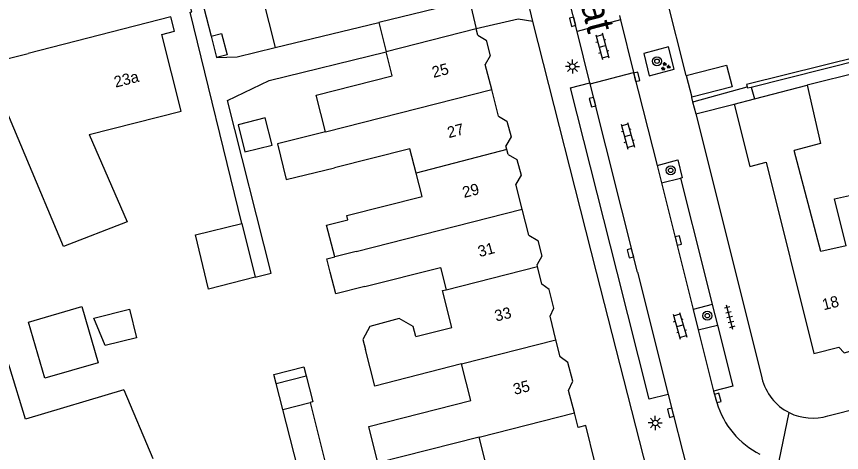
# Model space of a CAD drawing. Extents: x 132998 to 136004, y 396998 to 398512.
# Drawn here: x 133808.4 to 133882, y 397483.9 to 397522.8 of the extents above; entities that cross this region are included whole.
import ezdxf

# ---------------------------------------------------------------- set-up
doc = ezdxf.new("R2010")
doc.units = 0
for name, color, linetype in [('gg-afsc-erfafscheiding', 7, 'Continuous'), ('gg-afsc-hekwerk', 7, 'Continuous'), ('gg-afsc-muur', 7, 'Continuous'), ('gg-anno-huisnummerreeks BGT', 7, 'Continuous'), ('gg-anno-openbare ruimte label', 7, 'Continuous'), ('gg-bbg-bijgebouw', 7, 'Continuous'), ('gg-bbg-gedigitaliseerde bebouwing', 7, 'Continuous'), ('gg-bbg-gedigitaliseerde bebouwing onder overbouw', 7, 'Continuous'), ('gg-bbg-gedigitaliseerde bijgebouw', 7, 'Continuous'), ('gg-bbg-gedigitaliseerde overbouw', 7, 'Continuous'), ('gg-bbg-hoofdgebouw', 7, 'Continuous'), ('gg-bbg-luifel en loopbrug', 7, 'Continuous'), ('gg-bbg-pand overbouw', 7, 'Continuous'), ('gg-bbg-tussenscheiding', 7, 'Continuous'), ('gg-knt-verharding', 7, 'Continuous'), ('gg-knt-verharding nz', 7, 'Continuous'), ('gt-grn-weggrens', 7, 'Continuous'), ('gt-symb-boom', 7, 'Continuous'), ('gt-symb-groenvak', 7, 'Continuous'), ('gt-symb-klinker verharding', 7, 'Continuous'), ('gt-symb-kolk', 7, 'Continuous'), ('gt-symb-lichtmast', 7, 'Continuous'), ('gt-symb-tegel verharding', 7, 'Continuous')]:
    doc.layers.add(name, color=color, linetype=linetype)

# ---------------------------------------------------------------- blocks, each defined once
blk = doc.blocks.new('gt0-BOOM')
at = {"layer": 'gt-symb-boom'}
for radius in [0.4, 0.2]:
    blk.add_circle((0, 0), radius, dxfattribs=at)
blk = doc.blocks.new('gt0-TEG1')
at = {"layer": 'gt-symb-tegel verharding'}
for p, q in [((-1.125, 0), (1.125, 0)), ((-0.9, -0.25), (-0.9, 0.25)), ((-0.45, -0.25), (-0.45, 0.25)), ((0, -0.25), (0, 0.25)), ((0.45, -0.25), (0.45, 0.25)), ((0.9, -0.25), (0.9, 0.25))]:
    blk.add_line(p, q, dxfattribs=at)
blk = doc.blocks.new('gt0-GRVAK')
at = {"layer": 'gt-symb-groenvak'}
for p, q in [((-0.11, 0.189), (-0.228, 0.24)), ((-0.182, 0.153), (0.088, 0.153)), ((-0.091, 0.211), (-0.156, 0.322)), ((-0.047, 0.214), (-0.047, 0.393)), ((-0.004, 0.211), (0.061, 0.322)), ((0.015, 0.189), (0.133, 0.24)), ((0.262, -0.052), (0.197, 0.059)), ((0.305, -0.049), (0.305, 0.13)), ((0.349, -0.052), (0.414, 0.059)), ((-0.245, -0.228), (-0.363, -0.177)), ((-0.318, -0.264), (-0.047, -0.264)), ((-0.226, -0.206), (-0.291, -0.095)), ((-0.183, -0.203), (-0.183, -0.024)), ((-0.139, -0.206), (-0.074, -0.095)), ((-0.12, -0.228), (-0.002, -0.177)), ((0.243, -0.074), (0.125, -0.023)), ((0.17, -0.11), (0.441, -0.11)), ((0.368, -0.074), (0.486, -0.023))]:
    blk.add_line(p, q, dxfattribs=at)
blk = doc.blocks.new('gt0-KOLK')
at = {"layer": 'gt-symb-kolk'}
blk.add_lwpolyline([(0, 0), (0.375, 0), (0.375, 0.4), (-0.375, 0.4), (-0.375, 0), (0, 0)], dxfattribs=at)
blk = doc.blocks.new('gt0-KL1')
at = {"layer": 'gt-symb-klinker verharding'}
for p, q in [((-1.15, 0.3), (1.15, 0.3)), ((-1, -0.3), (-1, 0.3)), ((-0.5, 0.3), (-0.5, 0.45)), ((0, -0.3), (0, 0.3)), ((0.5, 0.3), (0.5, 0.45)), ((1, -0.3), (1, 0.3)), ((-1.15, -0.3), (1.15, -0.3)), ((-0.5, -0.45), (-0.5, -0.3)), ((0.5, -0.45), (0.5, -0.3))]:
    blk.add_line(p, q, dxfattribs=at)
blk = doc.blocks.new('gt0-LMAST')
at = {"layer": 'gt-symb-lichtmast'}
for p, q in [((-0.182, 0.173), (-0.447, 0.438)), ((-0.005, 0.246), (-0.005, 0.621)), ((0.172, 0.173), (0.437, 0.438)), ((-0.255, -0.004), (-0.63, -0.004)), ((-0.182, -0.181), (-0.447, -0.446)), ((-0.005, -0.254), (-0.005, -0.629)), ((0.437, -0.446), (0.172, -0.181)), ((0.245, -0.004), (0.62, -0.004))]:
    blk.add_line(p, q, dxfattribs=at)
blk.add_circle((-0.005, -0.004), 0.25, dxfattribs=at)

msp = doc.modelspace()

# ---------------------------------------------------------------- linework, layer by layer
at = {"layer": 'gg-afsc-erfafscheiding'}
for p, q in [((133821.041, 397539.793), (133825.8, 397521.038)), ((133868.185, 397517.523), (133865.052, 397530.003)), ((133889.408, 397519.271), (133878.992, 397516.675)), ((133873.973, 397516.499), (133874.276, 397515.444))]:
    msp.add_line(p, q, dxfattribs=at)
for points in [[(133828.546, 397504.333), (133823.935, 397523.176), (133824.08, 397523.212), (133819.943, 397539.514), (133820.139, 397539.564)], [(133826.286, 397519.123), (133828.128, 397519.187), (133831.517, 397520.016)], [(133829.72, 397499.54), (133831.163, 397499.907), (133827.254, 397515.31), (133830.962, 397517.076), (133841.421, 397519.636)]]:
    msp.add_lwpolyline(points, dxfattribs=at)
at = {"layer": 'gg-afsc-hekwerk'}
msp.add_line((133868.907, 397515.225), (133873.634, 397516.507), dxfattribs=at)
at = {"layer": 'gg-afsc-muur'}
for p, q in [((133900.782, 397523.442), (133873.58, 397516.732)), ((133873.973, 397516.499), (133900.426, 397523.186)), ((133873.58, 397516.732), (133873.634, 397516.507)), ((133869.034, 397514.101), (133872.46, 397514.97))]:
    msp.add_line(p, q, dxfattribs=at)
msp.add_lwpolyline([(133873.634, 397516.507), (133873.655, 397516.418), (133873.973, 397516.499)], dxfattribs=at)
at = {"layer": 'gg-bbg-bijgebouw'}
msp.add_line((133868.185, 397517.523), (133868.685, 397515.587), dxfattribs=at)
msp.add_lwpolyline([(133868.185, 397517.523), (133871.784, 397518.452), (133872.284, 397516.516), (133868.685, 397515.587)], dxfattribs=at)
at = {"layer": 'gg-bbg-gedigitaliseerde bebouwing'}
for p, q in [((133830.223, 397525.116), (133831.517, 397520.016)), ((133831.517, 397520.016), (133840.758, 397522.251)), ((133818.007, 397489.494), (133820.597, 397483.375))]:
    msp.add_line(p, q, dxfattribs=at)
for points in [[(133818.007, 397489.494), (133809.228, 397486.896), (133807.821, 397491.472), (133806.154, 397496.438), (133803.74, 397503.124), (133801.092, 397509.814), (133798.243, 397516.426), (133795.24, 397522.864), (133792.034, 397529.228), (133788.518, 397535.724), (133786.76, 397534.738)], [(133814.923, 397512.264), (133823.134, 397514.356), (133821.395, 397521.18), (133822.537, 397521.471), (133822.21, 397522.754), (133809.46, 397519.503)], [(133835.993, 397512.497), (133835.163, 397515.773), (133841.964, 397517.497), (133841.421, 397519.636)], [(133814.923, 397512.264), (133818.299, 397504.484), (133812.633, 397502.269), (133805.766, 397518.561), (133809.46, 397519.503)], [(133878.992, 397516.675), (133880.185, 397511.454), (133877.835, 397510.857)], [(133835.993, 397512.497), (133831.717, 397511.451), (133832.502, 397508.245), (133836.804, 397509.298)], [(133844.086, 397508.836), (133843.537, 397511.004), (133836.804, 397509.298)], [(133882.466, 397502.34), (133880.197, 397501.828), (133877.835, 397510.857)], [(133838.007, 397504.668), (133837.911, 397505.047), (133844.616, 397506.747), (133844.086, 397508.836)], [(133882.466, 397502.34), (133881.412, 397506.529), (133884.359, 397507.194)], [(133836.822, 397501.348), (133836.103, 397504.185), (133838.007, 397504.668)], [(133836.429, 397500), (133836.132, 397501.173), (133836.822, 397501.348)], [(133839.517, 397498.711), (133836.923, 397498.054), (133836.429, 397500)], [(133839.517, 397498.711), (133846.269, 397500.422), (133846.773, 397498.433)], [(133844.055, 397494.254), (133847.277, 397495.074), (133846.443, 397498.35), (133846.773, 397498.433)], [(133844.055, 397494.254), (133843.83, 397495.141), (133842.582, 397495.87), (133839.952, 397495.161), (133839.345, 397493.997), (133839.569, 397493.112)], [(133848.125, 397491.81), (133840.401, 397489.844), (133839.569, 397493.112)], [(133849.709, 397485.284), (133840.679, 397482.986), (133839.855, 397486.224), (133848.957, 397488.541), (133848.125, 397491.81)], [(133841.438, 397479.669), (133850.548, 397481.987), (133849.709, 397485.284)]]:
    msp.add_lwpolyline(points, dxfattribs=at)
at = {"layer": 'gg-bbg-gedigitaliseerde bebouwing onder overbouw'}
for p, q in [((133848.84, 397524.23), (133840.758, 397522.251)), ((133849.46, 397521.68), (133841.421, 397519.636))]:
    msp.add_line(p, q, dxfattribs=at)
at = {"layer": 'gg-bbg-gedigitaliseerde bijgebouw'}
for p, q in [((133828.546, 397504.333), (133829.72, 397499.54)), ((133831.609, 397490.064), (133834.285, 397490.744)), ((133832.197, 397487.756), (133831.609, 397490.064)), ((133834.62, 397488.373), (133836.279, 397481.855))]:
    msp.add_line(p, q, dxfattribs=at)
for points in [[(133831.232, 397511.328), (133830.618, 397513.752), (133828.195, 397513.138), (133828.809, 397510.714), (133831.232, 397511.328)], [(133829.72, 397499.54), (133825.572, 397498.485), (133824.389, 397503.315), (133828.546, 397504.333)], [(133814.267, 397496.933), (133815.717, 397491.921), (133810.958, 397490.534), (133809.509, 397495.546), (133814.267, 397496.933)], [(133834.285, 397490.744), (133834.872, 397488.437), (133834.62, 397488.373)], [(133836.279, 397481.855), (133833.856, 397481.238), (133832.197, 397487.756)]]:
    msp.add_lwpolyline(points, dxfattribs=at)
at = {"layer": 'gg-bbg-gedigitaliseerde overbouw'}
msp.add_line((133840.758, 397522.251), (133841.421, 397519.636), dxfattribs=at)
at = {"layer": 'gg-bbg-hoofdgebouw'}
for p, q in [((133849.598, 397521.136), (133849.46, 397521.68)), ((133850.835, 397516.271), (133850.264, 397518.518)), ((133874.276, 397515.444), (133878.992, 397516.675)), ((133851.434, 397513.915), (133850.835, 397516.271)), ((133872.46, 397514.97), (133874.276, 397515.444)), ((133852.191, 397510.937), (133852.106, 397511.272)), ((133852.304, 397510.494), (133852.191, 397510.937)), ((133853.549, 397505.599), (133852.981, 397507.833)), ((133854.135, 397503.293), (133853.549, 397505.599)), ((133854.92, 397500.505), (133854.879, 397500.669))]:
    msp.add_line(p, q, dxfattribs=at)
for points in [[(133849.598, 397521.136), (133850.333, 397520.693), (133850.702, 397519.288), (133850.264, 397518.518)], [(133872.46, 397514.97), (133873.87, 397509.42), (133875.32, 397509.79), (133879.585, 397492.756), (133881.806, 397493.32)], [(133851.434, 397513.915), (133852.192, 397513.462), (133852.555, 397512.063), (133852.106, 397511.272)], [(133852.304, 397510.494), (133853.072, 397510.048), (133853.447, 397508.636), (133852.981, 397507.833)], [(133854.135, 397503.293), (133854.949, 397502.812), (133855.313, 397501.41), (133854.879, 397500.669)], [(133856.563, 397493.958), (133856.039, 397496.061), (133856.376, 397496.778), (133855.97, 397498.451), (133855.313, 397498.935), (133854.92, 397500.505)], [(133858.209, 397487.447), (133857.694, 397489.449), (133858.085, 397490.273), (133857.636, 397491.953), (133856.938, 397492.455), (133856.563, 397493.958)], [(133881.806, 397493.32), (133882.288, 397492.808), (133884.055, 397493.296), (133884.212, 397493.931)], [(133859.317, 397482.91), (133860.034, 397483.059), (133859.222, 397486.316), (133858.543, 397486.147), (133858.209, 397487.447)]]:
    msp.add_lwpolyline(points, dxfattribs=at)
at = {"layer": 'gg-bbg-luifel en loopbrug'}
msp.add_line((133825.8, 397521.038), (133826.286, 397519.123), dxfattribs=at)
for points in [[(133825.8, 397521.038), (133826.734, 397521.275), (133827.22, 397519.36), (133826.286, 397519.123)], [(133818.502, 397496.688), (133819.146, 397494.151), (133816.354, 397493.441), (133815.326, 397495.88), (133818.502, 397496.688)], [(133831.609, 397490.064), (133831.403, 397490.872), (133834.079, 397491.554), (133834.285, 397490.744)]]:
    msp.add_lwpolyline(points, dxfattribs=at)
at = {"layer": 'gg-bbg-pand overbouw'}
msp.add_line((133848.84, 397524.23), (133849.46, 397521.68), dxfattribs=at)
at = {"layer": 'gg-bbg-tussenscheiding'}
for p, q in [((133835.993, 397512.497), (133850.835, 397516.271)), ((133852.191, 397510.937), (133844.086, 397508.836)), ((133838.726, 397501.83), (133853.549, 397505.599)), ((133838.726, 397501.83), (133836.822, 397501.348)), ((133846.773, 397498.433), (133854.92, 397500.505)), ((133848.125, 397491.81), (133856.563, 397493.958)), ((133832.197, 397487.756), (133834.62, 397488.373)), ((133849.709, 397485.284), (133858.209, 397487.447))]:
    msp.add_line(p, q, dxfattribs=at)
at = {"layer": 'gg-knt-verharding'}
for p, q in [((133858.464, 397521.466), (133856.556, 397528.943)), ((133862.231, 397522.888), (133862.329, 397522.488)), ((133860.19, 397500), (133854.5, 397522.35)), ((133862.329, 397522.488), (133858.464, 397521.466)), ((133862.329, 397522.488), (133863.478, 397517.793)), ((133859.594, 397516.866), (133858.464, 397521.466)), ((133859.616, 397516.777), (133863.478, 397517.793)), ((133863.478, 397517.793), (133865.583, 397509.51)), ((133859.594, 397516.866), (133859.616, 397516.777)), ((133868.762, 397515.186), (133868.907, 397515.225)), ((133868.762, 397515.186), (133869.034, 397514.101)), ((133869.034, 397514.101), (133872.572, 397500)), ((133865.583, 397509.51), (133865.976, 397507.964)), ((133865.976, 397507.964), (133867.683, 397508.386)), ((133867.683, 397508.386), (133869.78, 397500)), ((133867.684, 397470.564), (133860.19, 397500)), ((133869.78, 397500), (133870.502, 397497.114)), ((133872.572, 397500), (133874.94, 397490.56)), ((133870.502, 397497.114), (133868.81, 397496.668)), ((133870.502, 397497.114), (133870.974, 397495.281)), ((133868.81, 397496.668), (133869.265, 397494.857)), ((133869.265, 397494.857), (133870.974, 397495.281)), ((133866.593, 397489.078), (133869.66, 397476.93)), ((133870.629, 397489.369), (133870.92, 397488.363)), ((133880.838, 397487.189), (133886.926, 397488.744))]:
    msp.add_line(p, q, dxfattribs=at)
for points in [[(133854.5, 397522.35), (133853.19, 397522.54), (133849.46, 397521.68)], [(133864.399, 397519.487), (133864.89, 397517.499), (133867.104, 397518.097), (133866.613, 397520.086), (133864.399, 397519.487)], [(133862.016, 397500), (133857.874, 397516.431), (133859.594, 397516.866)], [(133868.685, 397515.587), (133868.658, 397515.58), (133868.762, 397515.186)], [(133865.583, 397509.51), (133867.436, 397510.002), (133867.816, 397508.418), (133867.683, 397508.386)], [(133866.593, 397489.078), (133864.87, 397488.679), (133862.016, 397500)], [(133870.974, 397495.281), (133872.359, 397489.825), (133870.629, 397489.369)]]:
    msp.add_lwpolyline(points, dxfattribs=at)
for centre, radius, start, end in [((133879.461, 397491.623), 4.645, 193.22509, 243.44531), ((133878.117, 397490.482), 7.502, 196.40552, 243.51393), ((133879.459, 397491.628), 4.648, 243.5016, 287.25955)]:
    msp.add_arc(centre, radius, start, end, dxfattribs=at)
at = {"layer": 'gg-knt-verharding nz'}
for p, q in [((133863.842, 397500), (133859.616, 397516.777)), ((133865.976, 397507.964), (133867.975, 397500)), ((133863.842, 397500), (133866.593, 397489.078)), ((133867.975, 397500), (133868.81, 397496.668)), ((133869.265, 397494.857), (133870.629, 397489.369))]:
    msp.add_line(p, q, dxfattribs=at)
at = {"layer": 'gt-grn-weggrens'}
for p, q in [((133854.5, 397522.35), (133853.64, 397525.95)), ((133876.491, 397483.158), (133877.385, 397487.468))]:
    msp.add_line(p, q, dxfattribs=at)

# ---------------------------------------------------------------- block references
at = {"layer": 'gt-symb-boom'}
for p in [(133865.578, 397518.801), (133866.802, 397509.077), (133870.068, 397496.111)]:
    msp.add_blockref('gt0-BOOM', p, dxfattribs=at)
at = {"layer": 'gt-symb-groenvak'}
msp.add_blockref('gt0-GRVAK', (133866.321, 397518.339), dxfattribs=at)
at = {"layer": 'gt-symb-klinker verharding'}
for p, rotation in [((133860.704, 397520.137), -74.62927456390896), ((133862.966, 397512.163), -74.62927456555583), ((133867.633, 397495.222), -73.97589034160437)]:
    msp.add_blockref('gt0-KL1', p, dxfattribs=dict(at, rotation=rotation))
at = {"layer": 'gt-symb-kolk'}
for p, rotation in [((133858.242, 397522.371), 103.82779503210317), ((133863.582, 397517.368), -76.22785456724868), ((133860.022, 397515.204), 104.11960293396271), ((133867.28, 397502.772), -75.88039706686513), ((133863.409, 397501.728), 104.17514205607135), ((133870.815, 397488.723), -73.86579540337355), ((133866.986, 397487.504), 104.3557849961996)]:
    msp.add_blockref('gt0-KOLK', p, dxfattribs=dict(at, rotation=rotation))
at = {"layer": 'gt-symb-lichtmast'}
for p in [(133858.039, 397518.324), (133865.434, 397486.55)]:
    msp.add_blockref('gt0-LMAST', p, dxfattribs=at)
at = {"layer": 'gt-symb-tegel verharding', "rotation": 104.77272395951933}
msp.add_blockref('gt0-TEG1', (133872.068, 397495.973), dxfattribs=at)

# ---------------------------------------------------------------- texts
at = {"layer": 'gg-anno-huisnummerreeks BGT'}
for s, rotation, p in [('25', 14.3, (133845.641, 397517.313)), ('23a', 14.3, (133817.272, 397516.443)), ('27', 14.3, (133847.006, 397511.941)), ('29', 14.3, (133848.363, 397506.605)), ('31', 15.1, (133849.752, 397501.327)), ('18', 14.2, (133880.458, 397496.589)), ('33', 14.1, (133851.23, 397495.584)), ('35', 14.2, (133852.878, 397489.046))]:
    msp.add_text(s, height=1, rotation=rotation, dxfattribs=at).set_placement(p)
at = {"layer": 'gg-anno-openbare ruimte label'}
msp.add_text('Van Sasse van Ysseltstraat', height=2.5, rotation=284.3, dxfattribs=at).set_placement((133849.351, 397560.793))

doc.saveas('drawing.dxf')
